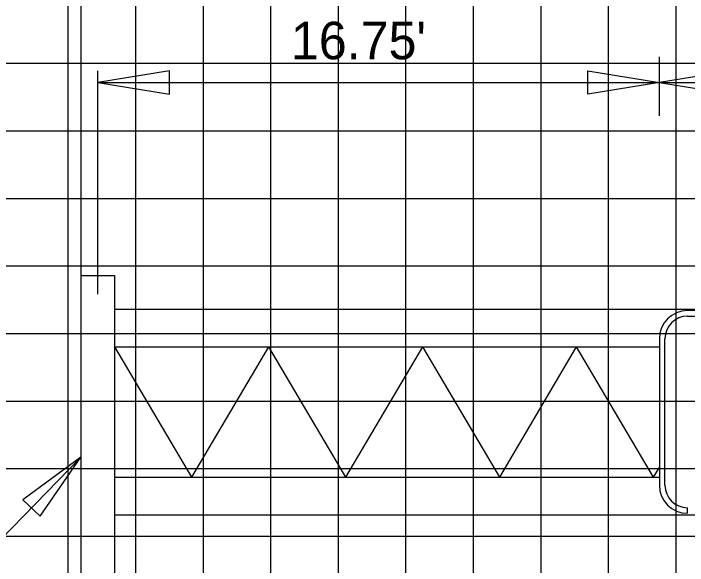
# Model space of a CAD drawing. Extents: x 2193008 to 2198143, y 1236112 to 1237864.
# Drawn here: x 2196093.08 to 2196113.04, y 1237293.24 to 1237309.58 of the extents above; entities that cross this region are included whole.
import ezdxf

# ---------------------------------------------------------------- set-up
doc = ezdxf.new("R2010")
doc.units = 0
for name, color, linetype in [('3', 7, 'Continuous'), ('Default', 7, 'Continuous'), ('GSCOLORFILL', 7, 'Continuous'), ('GSDIMS', 7, 'Continuous'), ('Level 55', 7, 'Continuous'), ('M-ROADS', 7, 'Continuous')]:
    doc.layers.add(name, color=color, linetype=linetype)

msp = doc.modelspace()

# ---------------------------------------------------------------- linework, layer by layer
at = {"layer": '3'}
for p, q in [((2196095.079, 1237314.468), (2196095.079, 1237301.825)), ((2196095.079, 1237301.825), (2196095.079, 1237275.581)), ((2196096.079, 1237301.825), (2196096.079, 1237275.581)), ((2196092.71, 1237294.007), (2196095.079, 1237296.449))]:
    msp.add_line(p, q, dxfattribs=at)
at = {"layer": 'Default'}
msp.add_line((2196095.579, 1237301.273), (2196095.579, 1237307.884), dxfattribs=at)
at = {"layer": 'GSCOLORFILL'}
for p, q in [((2196128.37, 1237300.784), (2196113.043, 1237300.784)), ((2196113.043, 1237300.618), (2196128.37, 1237300.618)), ((2196112.211, 1237299.952), (2196112.211, 1237295.615)), ((2196112.377, 1237295.615), (2196112.377, 1237299.952)), ((2196113.043, 1237294.782), (2196113.043, 1237294.949))]:
    msp.add_line(p, q, dxfattribs=at)
for centre, radius, start, end in [((2196113.043, 1237299.952), 0.833, 90, 180), ((2196113.043, 1237299.952), 0.666, 90, 180), ((2196113.043, 1237295.615), 0.833, 180, 270), ((2196113.043, 1237295.615), 0.666, 180, 270)]:
    msp.add_arc(centre, radius, start, end, dxfattribs=at)
at = {"layer": 'GSDIMS'}
for p, q in [((2196112.219, 1237306.553), (2196112.219, 1237308.295)), ((2196095.579, 1237307.537), (2196112.219, 1237307.537)), ((2196112.219, 1237307.537), (2196129.202, 1237307.537)), ((2196095.079, 1237301.825), (2196096.079, 1237301.825)), ((2196096.079, 1237300.825), (2196136.215, 1237300.825)), ((2196096.079, 1237299.714), (2196112.211, 1237299.714)), ((2196096.079, 1237299.714), (2196098.358, 1237295.852)), ((2196100.637, 1237299.714), (2196098.358, 1237295.852)), ((2196100.637, 1237299.714), (2196102.915, 1237295.852)), ((2196105.194, 1237299.714), (2196102.915, 1237295.852)), ((2196105.194, 1237299.714), (2196107.472, 1237295.852)), ((2196109.751, 1237299.714), (2196107.472, 1237295.852)), ((2196109.751, 1237299.714), (2196112.029, 1237295.852)), ((2196112.211, 1237296.16), (2196112.029, 1237295.852)), ((2196096.079, 1237295.852), (2196112.211, 1237295.852)), ((2196096.079, 1237294.742), (2196136.215, 1237294.742))]:
    msp.add_line(p, q, dxfattribs=at)
for points in [[(2196095.579, 1237307.537), (2196097.708, 1237307.19), (2196097.708, 1237307.884)], [(2196112.219, 1237307.537), (2196110.091, 1237307.19), (2196110.091, 1237307.884)], [(2196112.219, 1237307.537), (2196114.348, 1237307.19), (2196114.348, 1237307.884)], [(2196095.079, 1237296.449), (2196093.357, 1237295.178), (2196093.871, 1237294.7)]]:
    msp.add_lwpolyline(points, close=True, dxfattribs=at)
at = {"layer": 'M-ROADS'}
for p, q in [((2196094.707, 1237258.106), (2196094.707, 1237318.106)), ((2196096.707, 1237258.106), (2196096.707, 1237318.106)), ((2196098.707, 1237258.106), (2196098.707, 1237318.106)), ((2196100.707, 1237258.106), (2196100.707, 1237318.106)), ((2196102.707, 1237258.106), (2196102.707, 1237318.106)), ((2196104.707, 1237258.106), (2196104.707, 1237318.106)), ((2196106.707, 1237258.106), (2196106.707, 1237318.106)), ((2196108.707, 1237258.106), (2196108.707, 1237318.106)), ((2196110.707, 1237258.106), (2196110.707, 1237318.106)), ((2196112.707, 1237258.106), (2196112.707, 1237318.106)), ((2196074.707, 1237308.106), (2196204.707, 1237308.106)), ((2196074.707, 1237306.106), (2196204.707, 1237306.106)), ((2196074.707, 1237304.106), (2196204.707, 1237304.106)), ((2196074.707, 1237302.106), (2196204.707, 1237302.106)), ((2196074.707, 1237300.106), (2196204.707, 1237300.106)), ((2196074.707, 1237298.106), (2196204.707, 1237298.106)), ((2196074.707, 1237296.106), (2196204.707, 1237296.106)), ((2196074.707, 1237294.106), (2196204.707, 1237294.106))]:
    msp.add_line(p, q, dxfattribs=at)

# ---------------------------------------------------------------- texts
at = {"layer": 'Level 55'}
msp.add_text("16.75'", height=1.1105, dxfattribs=at).set_placement((2196101.301, 1237308.225))

doc.saveas('drawing.dxf')
